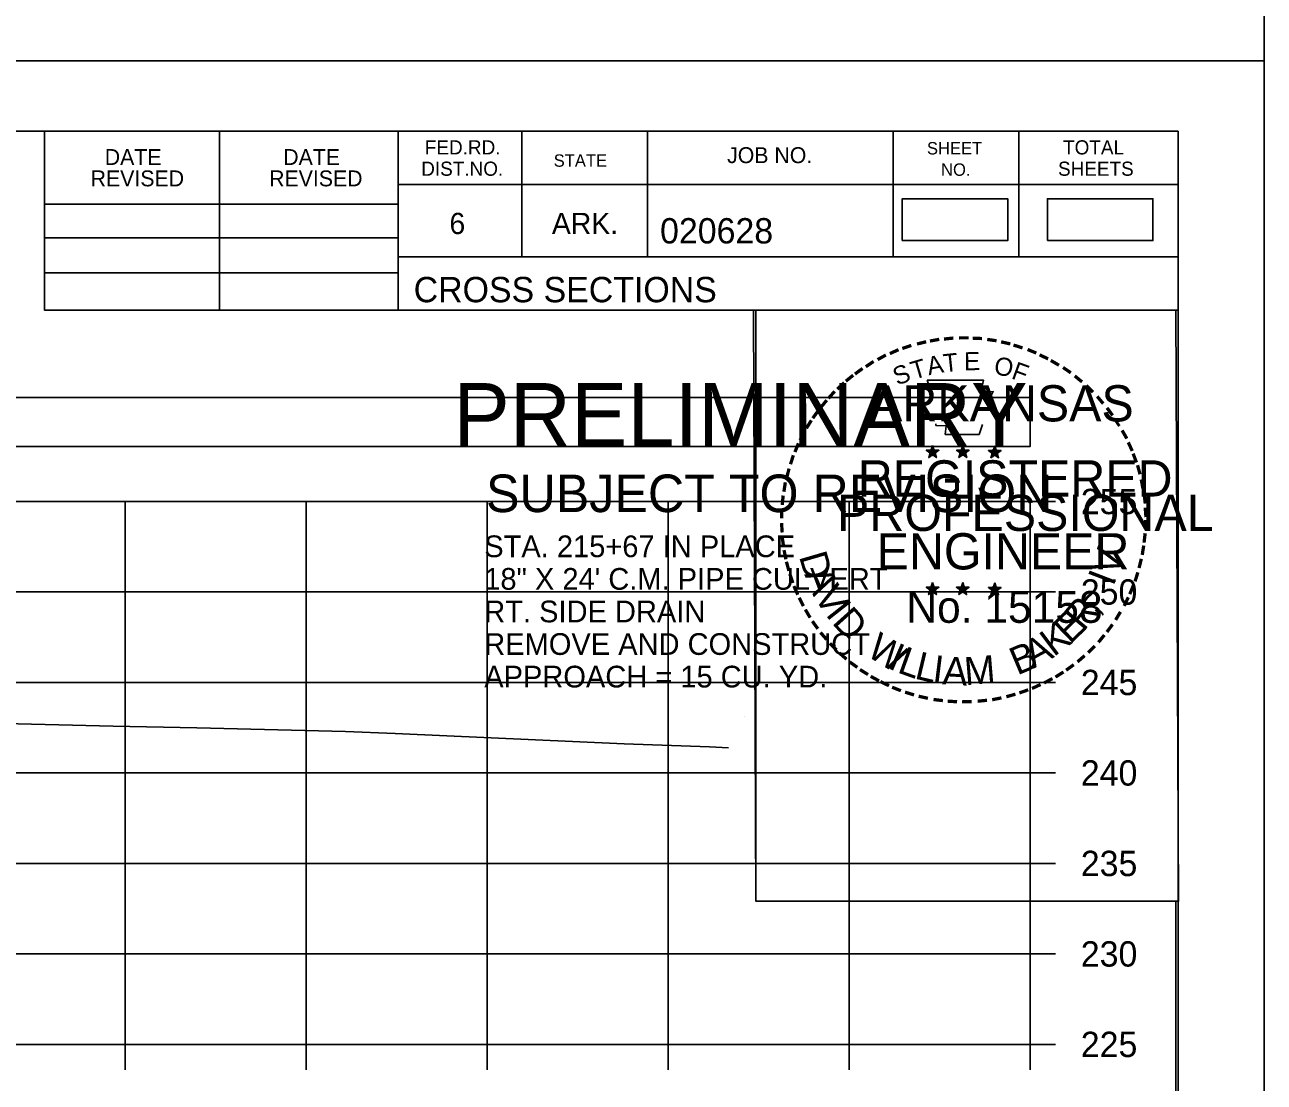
# Model space of a CAD drawing. Extents: x 1369627 to 1374022, y 380035 to 398173.
# Drawn here: x 1372193 to 1372261.5, y 383609.1 to 383667.5 of the extents above; entities that cross this region are included whole.
import ezdxf

# ---------------------------------------------------------------- set-up
doc = ezdxf.new("R2010")
doc.units = 0
for name, color, linetype in [('Default', 7, 'Continuous'), ('R_Axis', 7, 'Continuous'), ('R_Axis Annot', 7, 'Continuous'), ('R_Border', 7, 'Continuous'), ('R_Border PE', 7, 'Continuous'), ('R_Border Prem', 7, 'Continuous'), ('R_Exist Surface', 7, 'Continuous'), ('R_Grid', 7, 'Continuous'), ('R_No Plot', 7, 'Continuous'), ('R_Water', 7, 'Continuous')]:
    doc.layers.add(name, color=color, linetype=linetype)

msp = doc.modelspace()

# ---------------------------------------------------------------- linework, layer by layer
at = {"layer": 'Default'}
for points in [[(1372241.464, 383655.588), (1372247.298, 383655.588), (1372247.298, 383657.898), (1372241.464, 383657.898)], [(1372249.484, 383655.588), (1372255.317, 383655.588), (1372255.317, 383657.898), (1372249.484, 383657.898)], [(1371948.53, 383644.202), (1372248.53, 383644.202), (1372248.53, 383646.907), (1371948.53, 383646.907)]]:
    msp.add_lwpolyline(points, close=True, dxfattribs=at)
at = {"layer": 'R_Axis'}
for p, q in [((1372248.53, 383611.167), (1372248.53, 383641.167)), ((1372249.93, 383641.167), (1372248.53, 383641.167)), ((1372249.93, 383636.167), (1372248.53, 383636.167)), ((1372249.93, 383631.167), (1372248.53, 383631.167)), ((1372249.93, 383626.167), (1372248.53, 383626.167)), ((1372249.93, 383621.167), (1372248.53, 383621.167)), ((1372249.93, 383616.167), (1372248.53, 383616.167)), ((1371948.53, 383611.167), (1372248.53, 383611.167)), ((1372198.53, 383609.767), (1372198.53, 383611.167)), ((1372208.53, 383609.767), (1372208.53, 383611.167)), ((1372218.53, 383609.767), (1372218.53, 383611.167)), ((1372228.53, 383609.767), (1372228.53, 383611.167)), ((1372238.53, 383609.767), (1372238.53, 383611.167)), ((1372248.53, 383609.767), (1372248.53, 383611.167)), ((1372249.93, 383611.167), (1372248.53, 383611.167))]:
    msp.add_line(p, q, dxfattribs=at)
at = {"layer": 'R_Border'}
for p, q in [((1371940.53, 383661.626), (1372256.71, 383661.626)), ((1372194.07, 383651.746), (1372194.07, 383661.626)), ((1372203.75, 383651.746), (1372203.75, 383661.626)), ((1372213.61, 383661.626), (1372213.61, 383651.746)), ((1372220.45, 383661.626), (1372220.45, 383654.686)), ((1372227.39, 383661.626), (1372227.39, 383654.686)), ((1372240.97, 383661.626), (1372240.97, 383654.686)), ((1372247.91, 383661.626), (1372247.91, 383654.686)), ((1372256.71, 383456.166), (1372256.71, 383661.626)), ((1372256.71, 383658.686), (1372213.61, 383658.686)), ((1372256.71, 383658.706), (1372256.71, 383658.706)), ((1372194.07, 383657.606), (1372213.61, 383657.606)), ((1372194.07, 383655.746), (1372213.61, 383655.746)), ((1372256.71, 383654.686), (1372213.61, 383654.686)), ((1372216.57, 383654.686), (1372256.71, 383654.686)), ((1372194.07, 383653.806), (1372213.61, 383653.806)), ((1372256.71, 383651.746), (1372194.07, 383651.746))]:
    msp.add_line(p, q, dxfattribs=at)
at = {"layer": 'R_Border PE'}
for p, q in [((1372242.795, 383644.002), (1372243.144, 383643.891)), ((1372242.795, 383644.002), (1372243.048, 383643.957)), ((1372242.795, 383644.002), (1372243.032, 383643.88)), ((1372242.928, 383643.594), (1372243.144, 383643.891)), ((1372242.928, 383643.594), (1372243.054, 383643.838)), ((1372242.928, 383643.594), (1372243.142, 383643.811)), ((1372243.144, 383644.256), (1372243.103, 383644.004)), ((1372243.357, 383643.594), (1372243.142, 383643.808)), ((1372243.144, 383643.891), (1372243.144, 383644.256)), ((1372243.144, 383644.256), (1372243.193, 383644.006)), ((1372243.491, 383644.002), (1372243.144, 383643.891)), ((1372243.357, 383643.594), (1372243.144, 383643.891)), ((1372243.491, 383644.002), (1372243.205, 383643.953)), ((1372243.357, 383643.594), (1372243.22, 383643.885)), ((1372243.491, 383644.002), (1372243.287, 383643.9)), ((1372244.465, 383644.002), (1372244.814, 383643.891)), ((1372244.465, 383644.002), (1372244.718, 383643.957)), ((1372244.465, 383644.002), (1372244.702, 383643.88)), ((1372244.598, 383643.594), (1372244.814, 383643.891)), ((1372244.598, 383643.594), (1372244.724, 383643.838)), ((1372244.598, 383643.594), (1372244.812, 383643.811)), ((1372244.814, 383644.256), (1372244.773, 383644.004)), ((1372245.027, 383643.594), (1372244.812, 383643.808)), ((1372244.814, 383643.891), (1372244.814, 383644.256)), ((1372244.814, 383644.256), (1372244.863, 383644.006)), ((1372245.161, 383644.002), (1372244.814, 383643.891)), ((1372245.027, 383643.594), (1372244.814, 383643.891)), ((1372245.161, 383644.002), (1372244.875, 383643.953)), ((1372245.027, 383643.594), (1372244.89, 383643.885)), ((1372245.161, 383644.002), (1372244.957, 383643.9)), ((1372246.229, 383643.99), (1372246.578, 383643.879)), ((1372246.229, 383643.99), (1372246.482, 383643.945)), ((1372246.229, 383643.99), (1372246.466, 383643.868)), ((1372246.362, 383643.582), (1372246.578, 383643.879)), ((1372246.362, 383643.582), (1372246.488, 383643.826)), ((1372246.362, 383643.582), (1372246.576, 383643.799)), ((1372246.578, 383644.244), (1372246.537, 383643.992)), ((1372246.791, 383643.582), (1372246.576, 383643.796)), ((1372246.578, 383643.879), (1372246.578, 383644.244)), ((1372246.578, 383644.244), (1372246.627, 383643.994)), ((1372246.925, 383643.99), (1372246.578, 383643.879)), ((1372246.791, 383643.582), (1372246.578, 383643.879)), ((1372246.925, 383643.99), (1372246.639, 383643.941)), ((1372246.791, 383643.582), (1372246.654, 383643.873)), ((1372246.925, 383643.99), (1372246.721, 383643.888)), ((1372242.791, 383636.429), (1372243.14, 383636.318)), ((1372242.791, 383636.429), (1372243.044, 383636.384)), ((1372242.791, 383636.429), (1372243.028, 383636.307)), ((1372242.924, 383636.021), (1372243.14, 383636.318)), ((1372242.924, 383636.021), (1372243.05, 383636.265)), ((1372242.924, 383636.021), (1372243.138, 383636.238)), ((1372243.14, 383636.683), (1372243.099, 383636.431)), ((1372243.353, 383636.021), (1372243.138, 383636.235)), ((1372243.14, 383636.318), (1372243.14, 383636.683)), ((1372243.14, 383636.683), (1372243.189, 383636.433)), ((1372243.487, 383636.429), (1372243.14, 383636.318)), ((1372243.353, 383636.021), (1372243.14, 383636.318)), ((1372243.487, 383636.429), (1372243.201, 383636.38)), ((1372243.353, 383636.021), (1372243.216, 383636.312)), ((1372243.487, 383636.429), (1372243.283, 383636.327)), ((1372244.46, 383636.429), (1372244.809, 383636.318)), ((1372244.46, 383636.429), (1372244.713, 383636.384)), ((1372244.46, 383636.429), (1372244.697, 383636.307)), ((1372244.593, 383636.021), (1372244.809, 383636.318)), ((1372244.593, 383636.021), (1372244.719, 383636.265)), ((1372244.593, 383636.021), (1372244.807, 383636.238)), ((1372244.809, 383636.683), (1372244.768, 383636.431)), ((1372245.022, 383636.021), (1372244.807, 383636.235)), ((1372244.809, 383636.318), (1372244.809, 383636.683)), ((1372244.809, 383636.683), (1372244.858, 383636.433)), ((1372245.156, 383636.429), (1372244.809, 383636.318)), ((1372245.022, 383636.021), (1372244.809, 383636.318)), ((1372245.156, 383636.429), (1372244.87, 383636.38)), ((1372245.022, 383636.021), (1372244.885, 383636.312)), ((1372245.156, 383636.429), (1372244.952, 383636.327)), ((1372246.227, 383636.419), (1372246.576, 383636.308)), ((1372246.227, 383636.419), (1372246.48, 383636.374)), ((1372246.227, 383636.419), (1372246.464, 383636.297)), ((1372246.36, 383636.011), (1372246.576, 383636.308)), ((1372246.36, 383636.011), (1372246.486, 383636.255)), ((1372246.36, 383636.011), (1372246.574, 383636.228)), ((1372246.576, 383636.673), (1372246.535, 383636.421)), ((1372246.789, 383636.011), (1372246.574, 383636.225)), ((1372246.576, 383636.308), (1372246.576, 383636.673)), ((1372246.576, 383636.673), (1372246.625, 383636.423)), ((1372246.923, 383636.419), (1372246.576, 383636.308)), ((1372246.789, 383636.011), (1372246.576, 383636.308)), ((1372246.923, 383636.419), (1372246.637, 383636.37)), ((1372246.789, 383636.011), (1372246.652, 383636.302)), ((1372246.923, 383636.419), (1372246.719, 383636.317))]:
    msp.add_line(p, q, dxfattribs=at)
for points in [[(1372242.836, 383647.88), (1372243.105, 383647.053)], [(1372246.347, 383646.958), (1372246.489, 383647.242), (1372245.804, 383647.218), (1372245.952, 383647.88), (1372242.836, 383647.88)], [(1372243.328, 383645.457), (1372243.328, 383645.37), (1372243.891, 383645.351), (1372243.837, 383644.878), (1372245.707, 383644.878), (1372245.908, 383645.414)], [(1372243.144, 383644.256), (1372243.357, 383643.594), (1372242.795, 383644.002), (1372243.491, 383644.002), (1372242.928, 383643.594), (1372243.144, 383644.256)], [(1372244.814, 383644.256), (1372245.027, 383643.594), (1372244.465, 383644.002), (1372245.161, 383644.002), (1372244.598, 383643.594), (1372244.814, 383644.256)], [(1372246.578, 383644.244), (1372246.791, 383643.582), (1372246.229, 383643.99), (1372246.925, 383643.99), (1372246.362, 383643.582), (1372246.578, 383644.244)], [(1372243.14, 383636.683), (1372243.353, 383636.021), (1372242.791, 383636.429), (1372243.487, 383636.429), (1372242.924, 383636.021), (1372243.14, 383636.683)], [(1372244.809, 383636.683), (1372245.022, 383636.021), (1372244.46, 383636.429), (1372245.156, 383636.429), (1372244.593, 383636.021), (1372244.809, 383636.683)], [(1372246.576, 383636.673), (1372246.789, 383636.011), (1372246.227, 383636.419), (1372246.923, 383636.419), (1372246.36, 383636.011), (1372246.576, 383636.673)]]:
    msp.add_lwpolyline(points, dxfattribs=at)
for centre, radius in [((1372243.143, 383643.89), 0.172), ((1372243.143, 383643.89), 0.145), ((1372243.143, 383643.89), 0.116), ((1372243.143, 383643.89), 0.0991), ((1372243.143, 383643.89), 0.0747), ((1372243.143, 383643.89), 0.0495), ((1372243.143, 383643.89), 0.0296), ((1372244.813, 383643.89), 0.172), ((1372244.813, 383643.89), 0.145), ((1372244.813, 383643.89), 0.116), ((1372244.813, 383643.89), 0.0991), ((1372244.813, 383643.89), 0.0747), ((1372244.813, 383643.89), 0.0495), ((1372244.813, 383643.89), 0.0296), ((1372246.577, 383643.878), 0.172), ((1372246.577, 383643.878), 0.145), ((1372246.577, 383643.878), 0.116), ((1372246.577, 383643.878), 0.0991), ((1372246.577, 383643.878), 0.0747), ((1372246.577, 383643.878), 0.0495), ((1372246.577, 383643.878), 0.0296), ((1372243.139, 383636.317), 0.172), ((1372243.139, 383636.317), 0.145), ((1372243.139, 383636.317), 0.116), ((1372243.139, 383636.317), 0.0991), ((1372243.139, 383636.317), 0.0747), ((1372243.139, 383636.317), 0.0495), ((1372243.139, 383636.317), 0.0296), ((1372244.808, 383636.317), 0.172), ((1372244.808, 383636.317), 0.145), ((1372244.808, 383636.317), 0.116), ((1372244.808, 383636.317), 0.0991), ((1372244.808, 383636.317), 0.0747), ((1372244.808, 383636.317), 0.0495), ((1372244.808, 383636.317), 0.0296), ((1372246.575, 383636.307), 0.172), ((1372246.575, 383636.307), 0.145), ((1372246.575, 383636.307), 0.116), ((1372246.575, 383636.307), 0.0991), ((1372246.575, 383636.307), 0.0747), ((1372246.575, 383636.307), 0.0495), ((1372246.575, 383636.307), 0.0296)]:
    msp.add_circle(centre, radius, dxfattribs=at)
at = {"layer": 'R_Exist Surface'}
msp.add_lwpolyline([(1372145.216, 383627.677), (1372154.885, 383627.874), (1372155.933, 383627.949), (1372160.372, 383628.217), (1372164.108, 383628.449), (1372164.912, 383628.502), (1372165.235, 383628.518), (1372166.161, 383628.561), (1372172.428, 383628.736), (1372181.054, 383628.853), (1372181.627, 383628.863), (1372182.885, 383628.903), (1372191.102, 383628.91), (1372197.877, 383628.761), (1372202.491, 383628.662), (1372210.709, 383628.466), (1372213.449, 383628.345), (1372226.102, 383627.776), (1372230.826, 383627.608), (1372231.865, 383627.551)], dxfattribs=at)
at = {"layer": 'R_Grid'}
for p, q in [((1371948.53, 383641.167), (1372248.53, 383641.167)), ((1372198.53, 383611.167), (1372198.53, 383641.167)), ((1372208.53, 383611.167), (1372208.53, 383641.167)), ((1372218.53, 383611.167), (1372218.53, 383641.167)), ((1372228.53, 383611.167), (1372228.53, 383641.167)), ((1372238.53, 383611.167), (1372238.53, 383641.167)), ((1372248.53, 383611.167), (1372248.53, 383641.167)), ((1371948.53, 383636.167), (1372248.53, 383636.167)), ((1371948.53, 383631.167), (1372248.53, 383631.167)), ((1371948.53, 383626.167), (1372248.53, 383626.167)), ((1371948.53, 383621.167), (1372248.53, 383621.167)), ((1371948.53, 383616.167), (1372248.53, 383616.167)), ((1371948.53, 383611.167), (1372248.53, 383611.167))]:
    msp.add_line(p, q, dxfattribs=at)
at = {"layer": 'R_No Plot'}
for p, q in [((1371928.129, 383665.521), (1372261.462, 383665.521)), ((1371928.129, 383665.521), (1372261.462, 383665.521)), ((1372232.744, 383629.291), (1372232.744, 383629.291))]:
    msp.add_line(p, q, dxfattribs=at)
for points in [[(1371928.122, 383878.854), (1372261.462, 383878.854), (1372261.462, 383665.517), (1371928.122, 383665.517)], [(1371928.122, 383665.521), (1372261.462, 383665.521), (1372261.462, 383452.183), (1371928.122, 383452.183)], [(1372174.45, 383661.626), (1372194.07, 383661.626), (1372194.07, 383651.746), (1372210.182, 383651.746), (1372233.381, 383651.746), (1372233.381, 383619.076), (1372256.589, 383619.076), (1372256.71, 383456.166), (1371940.53, 383456.166), (1371940.53, 383661.626)], [(1372233.241, 383651.746), (1372256.589, 383651.746), (1372256.729, 383619.076), (1372233.381, 383619.076)]]:
    msp.add_lwpolyline(points, close=True, dxfattribs=at)

# ---------------------------------------------------------------- texts
at = {"layer": 'R_Axis Annot'}
for s, p in [('255', (1372251.33, 383640.467)), ('250', (1372251.33, 383635.467)), ('245', (1372251.33, 383630.467)), ('240', (1372251.33, 383625.467)), ('235', (1372251.33, 383620.467)), ('230', (1372251.33, 383615.467)), ('225', (1372251.33, 383610.467))]:
    msp.add_text(s, height=1.4, dxfattribs=at).set_placement(p)
at = {"layer": 'R_Border'}
for s, height, p in [('FED.RD.', 0.7819, (1372215.09, 383660.346)), ('SHEET', 0.684, (1372242.83, 383660.346)), ('TOTAL', 0.7819, (1372250.35, 383660.346)), ('DATE', 0.8792, (1372197.408, 383659.763)), ('DATE', 0.8792, (1372207.268, 383659.763)), ('STATE', 0.684, (1372222.21, 383659.666)), ('JOB NO.', 0.8792, (1372231.79, 383659.866)), ('REVISED', 0.8792, (1372196.628, 383658.583)), ('REVISED', 0.8792, (1372206.488, 383658.583)), ('DIST.NO.', 0.7819, (1372214.89, 383659.166)), ('NO.', 0.684, (1372243.61, 383659.166)), ('SHEETS', 0.7819, (1372250.07, 383659.166)), ('6', 1.172, (1372216.45, 383655.946)), ('ARK.', 1.1723, (1372222.11, 383655.946)), ('020628', 1.4, (1372228.086, 383655.426)), ('CROSS SECTIONS', 1.4, (1372214.473, 383652.177))]:
    msp.add_text(s, height=height, rotation=360, dxfattribs=at).set_placement(p)
at = {"layer": 'R_Border PE'}
for s, height, rotation, p in [('-', 1.6, 19.17608, (1372241.583, 383649.007)), ('-', 1.6, 13.63015, (1372242.333, 383649.248)), ('-', 1.6, 10.21935, (1372243.011, 383649.41)), ('-', 1.6, 5.89682, (1372243.74, 383649.52)), ('-', 1.6, 0.18623, (1372244.512, 383649.592)), ('-', 1.6, 357.74304, (1372245.235, 383649.579)), ('-', 1.6, 352.16172, (1372245.979, 383649.523)), ('-', 1.6, 347.20489, (1372246.698, 383649.409)), ('-', 1.6, 342.3362, (1372247.333, 383649.254)), ('-', 1.6, 28.79182, (1372240.316, 383648.421)), ('-', 1.6, 24.30721, (1372240.949, 383648.738)), ('A', 1, 11.21318, (1372242.93, 383648.14)), ('T', 1, 6.02276, (1372243.779, 383648.306)), ('E', 1, 0.83234, (1372244.884, 383648.416)), ('O', 1, 350.4515, (1372246.488, 383648.206)), ('-', 1.6, 337.85509, (1372248.068, 383649.031)), ('-', 1.6, 334.12109, (1372248.699, 383648.76)), ('-', 1.6, 36.23174, (1372239.141, 383647.656)), ('-', 1.6, 34.06357, (1372239.719, 383648.051)), ('S', 1, 21.59401, (1372241.19, 383647.558)), ('T', 1, 16.4036, (1372242.104, 383647.889)), ('F', 1, 340.07066, (1372247.442, 383647.978)), ('-', 1.6, 329.64089, (1372249.278, 383648.477)), ('-', 1.6, 325.86266, (1372249.921, 383648.116)), ('-', 1.6, 42.96224, (1372238.232, 383646.861)), ('-', 1.6, 38.95066, (1372238.665, 383647.278)), ('-', 1.6, 320.52971, (1372250.531, 383647.69)), ('-', 1.6, 48.42305, (1372237.784, 383646.383)), ('ARKANSAS', 2, 360, (1372239.688, 383645.592)), ('-', 1.6, 315.57859, (1372251.13, 383647.202)), ('-', 1.6, 50.61417, (1372237.381, 383645.897)), ('-', 1.6, 309.87973, (1372251.699, 383646.652)), ('-', 1.6, 54.23247, (1372236.968, 383645.33)), ('-', 1.6, 306.65218, (1372252.224, 383646.05)), ('-', 1.4, 303.67529, (1372252.71, 383645.482)), ('-', 1.6, 62.87135, (1372236.33, 383644.189)), ('-', 1.6, 58.07063, (1372236.643, 383644.803)), ('-', 1.6, 299.66835, (1372253.029, 383644.875)), ('-', 1.6, 67.77427, (1372236.071, 383643.578)), ('-', 1.6, 294.66279, (1372253.353, 383644.263)), ('-', 1.6, 72.39447, (1372235.852, 383642.948)), ('-', 1.6, 290.57283, (1372253.61, 383643.686)), ('-', 1.6, 75.46096, (1372235.655, 383642.234)), ('REGISTERED', 2, 360, (1372239.01, 383641.443)), ('-', 1.6, 285.12326, (1372253.844, 383643.106)), ('-', 1.6, 280.54934, (1372254.044, 383642.364)), ('-', 1.6, 81.20126, (1372235.523, 383641.521)), ('-', 1.6, 85.18634, (1372235.447, 383640.83)), ('PROFESSIONAL', 2, 360, (1372237.862, 383639.539)), ('-', 1.6, 276.59616, (1372254.206, 383641.596)), ('-', 1.6, 89.06224, (1372235.422, 383640.129)), ('-', 1.6, 274.33011, (1372254.266, 383640.874)), ('-', 1.6, 94.19588, (1372235.457, 383639.404)), ('-', 1.6, 269.94067, (1372254.3, 383640.242)), ('-', 1.6, 98.94793, (1372235.529, 383638.737)), ('ENGINEER', 2, 360, (1372240.049, 383637.414)), ('-', 1.6, 263.5172, (1372254.281, 383639.576)), ('-', 1.6, 101.71495, (1372235.664, 383638.004)), ('D', 1.54, 286.28478, (1372235.753, 383638.142)), ('V', 1.54, 72.65729, (1372253.345, 383636.981)), ('-', 1.6, 260.99529, (1372254.21, 383638.922)), ('-', 1.6, 105.45785, (1372235.826, 383637.409)), ('-', 1.6, 255.7626, (1372254.1, 383638.244)), ('-', 1.6, 109.08742, (1372236.041, 383636.778)), ('A', 1.54, 292.78351, (1372236.046, 383637.14)), ('I', 1.54, 69.03009, (1372253.123, 383636.442)), ('-', 1.6, 252.86809, (1372253.919, 383637.524)), ('-', 1.6, 114.06432, (1372236.295, 383636.182)), ('V', 1.54, 300.79357, (1372236.56, 383635.961)), ('No. 15158', 1.757, 360, (1372241.691, 383634.463)), ('-', 1.6, 247.88866, (1372253.696, 383636.851)), ('-', 1.6, 115.72885, (1372236.6, 383635.564)), ('I', 1.54, 308.35023, (1372237.191, 383634.924)), ('R', 1.54, 50.36514, (1372251.473, 383633.953)), ('-', 1.6, 244.61971, (1372253.434, 383636.222)), ('-', 1.6, 120.44712, (1372236.957, 383634.978)), ('D', 1.54, 311.97742, (1372237.541, 383634.458)), ('E', 1.54, 44.01755, (1372250.739, 383633.245)), (',', 1.54, 57.4684, (1372252.196, 383634.836)), ('-', 1.6, 239.07125, (1372253.04, 383635.47)), ('-', 1.6, 125.89344, (1372237.36, 383634.417)), ('K', 1.54, 36.91429, (1372249.83, 383632.555)), ('-', 1.6, 233.84524, (1372252.638, 383634.817)), ('-', 1.6, 130.71812, (1372237.822, 383633.865)), ('W', 1.54, 328.07311, (1372239.42, 383632.692)), ('B', 1.54, 22.8589, (1372247.816, 383631.545)), ('A', 1.54, 28.90423, (1372248.712, 383631.919)), ('-', 1.6, 231.25377, (1372252.208, 383634.251)), ('-', 1.6, 134.22381, (1372238.339, 383633.32)), ('-', 1.6, 138.93382, (1372238.864, 383632.856)), ('I', 1.54, 336.6877, (1372240.607, 383631.982)), ('L', 1.54, 340.3149, (1372241.137, 383631.738)), ('L', 1.54, 346.66249, (1372242.096, 383631.394)), ('-', 1.6, 225.76533, (1372251.729, 383633.687)), ('-', 1.6, 144.64634, (1372239.42, 383632.45)), ('I', 1.54, 353.01009, (1372243.088, 383631.157)), ('A', 1.54, 356.63729, (1372243.665, 383631.072)), ('M', 1.54, 4.64735, (1372244.95, 383631.013)), ('-', 1.6, 215.73633, (1372250.658, 383632.706)), ('-', 1.6, 221.08509, (1372251.207, 383633.178)), ('-', 1.6, 148.08978, (1372239.981, 383632.079)), ('-', 1.6, 151.57039, (1372240.56, 383631.754)), ('-', 1.6, 207.35684, (1372249.566, 383631.973)), ('-', 1.6, 212.24909, (1372250.124, 383632.319)), ('-', 1.6, 154.60019, (1372241.082, 383631.507)), ('-', 1.6, 158.56121, (1372241.706, 383631.253)), ('-', 1.6, 162.79826, (1372242.393, 383631.04)), ('AAMU', 0.00002, 360, (1372244.742, 383631.009)), ('-', 1.6, 199.46435, (1372248.311, 383631.376)), ('-', 1.6, 204.25161, (1372248.942, 383631.654)), ('-', 1.6, 167.55551, (1372243.108, 383630.876)), ('-', 1.6, 173.11546, (1372243.88, 383630.766)), ('-', 1.6, 176.51827, (1372244.628, 383630.713)), ('-', 1.6, 181.59176, (1372245.372, 383630.732)), ('-', 1.6, 185.81666, (1372246.181, 383630.808)), ('-', 1.6, 191.28576, (1372246.917, 383630.94)), ('-', 1.6, 195.47429, (1372247.646, 383631.139))]:
    msp.add_text(s, height=height, rotation=rotation, dxfattribs=at).set_placement(p)
at = {"layer": 'R_Border Prem'}
for s, height, p in [('PRELIMINARY', 3.5, (1372216.661, 383644.21)), ('DWB', 0.01, (1372217.408, 383646.059)), ('SUBJECT TO REVISION', 2.07511, (1372218.47, 383640.581))]:
    msp.add_text(s, height=height, rotation=360, dxfattribs=at).set_placement(p)
at = {"layer": 'R_Water'}
for s, p in [('STA. 215+67 IN PLACE', (1372218.373, 383638.091)), ('18" X 24\' C.M. PIPE CULVERT', (1372218.373, 383636.291)), ('RT. SIDE DRAIN', (1372218.373, 383634.491)), ('REMOVE AND CONSTRUCT', (1372218.373, 383632.691)), ('APPROACH = 15 CU. YD.', (1372218.373, 383630.891))]:
    msp.add_text(s, height=1.2, dxfattribs=at).set_placement(p)

doc.saveas('drawing.dxf')
